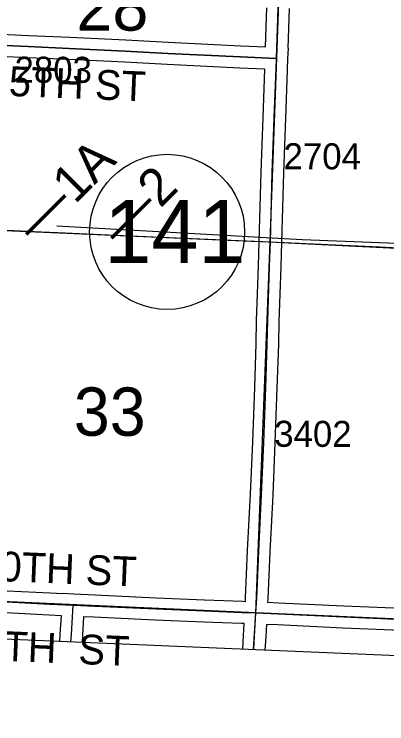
# Model space of a CAD drawing. Extents: x -157.2 to -99.3, y 12.2 to 46.2.
# Drawn here: x -138.775 to -137.772, y 16.651 to 18.559 of the extents above; entities that cross this region are included whole.
import ezdxf

# ---------------------------------------------------------------- set-up
doc = ezdxf.new("R2010")
doc.units = 0
for name, color, linetype in [('tdCoClipBndry', 7, 'Continuous'), ('tdCoCoAdjSecRdTxt', 7, 'Continuous'), ('tdCoCoBndry', 7, 'Continuous'), ('tdCoHydroRiver', 7, 'Continuous'), ('tdCoPriCL', 7, 'Continuous'), ('tdCoPriNonDiv', 7, 'Continuous'), ('tdCoPriNonDivCL', 7, 'Continuous'), ('tdCoSecRdNmbr', 7, 'Continuous'), ('tdCoSecRdTxt', 7, 'Continuous'), ('tdCoSecRteBand', 7, 'Continuous'), ('tdCoSecRteCL', 7, 'Continuous'), ('tdCoSectLine', 7, 'Continuous'), ('tdCoSectLinePart', 7, 'Continuous'), ('tdCoSectNmbr', 7, 'Continuous'), ('tdCoShieldStRte', 7, 'Continuous'), ('tdCoSurfEarth', 7, 'Continuous'), ('tdCoSurfGravel', 7, 'Continuous'), ('tdCoTwpBndryShd', 7, 'Continuous'), ('tdStHwyPriRefPost1', 7, 'Continuous')]:
    doc.layers.add(name, color=color, linetype=linetype)

msp = doc.modelspace()

# ---------------------------------------------------------------- linework, layer by layer
at = {"layer": 'tdCoClipBndry'}
msp.add_lwpolyline([(-134.1718, 16.6514), (-135.1611, 16.7141), (-136.1344, 16.7663), (-142.0845, 17.0183)], dxfattribs=at)
at = {"layer": 'tdCoCoBndry'}
msp.add_lwpolyline([(-146.5016, 17.2735), (-146.0768, 17.2556), (-146.0694, 17.2557), (-145.0695, 17.2201), (-144.0702, 17.1857), (-143.0731, 17.1519), (-142.0807, 17.1182), (-141.0904, 17.0763), (-140.1006, 17.0343), (-139.109, 16.9941), (-138.1248, 16.9495), (-137.1248, 16.9061), (-136.1296, 16.8661), (-135.1553, 16.8138), (-134.1666, 16.7512)], dxfattribs=at)
at = {"layer": 'tdCoHydroRiver'}
msp.add_lwpolyline([(-138.66, 17.9907), (-137.9998, 17.9539), (-137.6072, 17.9382), (-136.0816, 17.8596), (-135.3959, 17.8283)], dxfattribs=at)
at = {"layer": 'tdCoPriCL'}
msp.add_lwpolyline([(-138.7952, 17.9783), (-138.701, 17.9744), (-138.6575, 17.9724), (-138.4432, 17.9628), (-138.2124, 17.9525), (-138.0858, 17.9469), (-138.0085, 17.9436), (-137.7922, 17.9335), (-137.5683, 17.9224)], dxfattribs=at)
at = {"layer": 'tdCoPriNonDiv'}
msp.add_lwpolyline([(-140.3722, 18.019), (-140.2521, 18.0077), (-140.1707, 18), (-140.0139, 17.9855), (-139.9668, 17.9816), (-139.9399, 17.9796), (-139.9064, 17.9788), (-139.8474, 17.9776), (-139.78, 17.9779), (-139.6552, 17.9785), (-139.6381, 17.9786), (-139.4704, 17.9783), (-139.2694, 17.9788), (-139.0757, 17.9795), (-139.0563, 17.9796), (-138.8482, 17.9796), (-138.7952, 17.9783), (-138.701, 17.9744), (-138.6575, 17.9724), (-138.4432, 17.9628), (-138.2124, 17.9525), (-138.0085, 17.9436), (-137.7922, 17.9335), (-137.5683, 17.9224)], dxfattribs=at)
at = {"layer": 'tdCoPriNonDivCL'}
msp.add_lwpolyline([(-138.7952, 17.9783), (-138.701, 17.9744), (-138.6575, 17.9724), (-138.4432, 17.9628), (-138.2124, 17.9525), (-138.0858, 17.9469), (-138.0085, 17.9436), (-137.7922, 17.9335), (-137.5683, 17.9224)], dxfattribs=at)
msp.add_lwpolyline([(-138.7952, 17.9783), (-138.701, 17.9744), (-138.6575, 17.9724), (-138.4432, 17.9628), (-138.2124, 17.9525), (-138.0858, 17.9469), (-138.0085, 17.9436), (-137.7922, 17.9335), (-137.5683, 17.9224)], dxfattribs=at)
at = {"layer": 'tdCoSecRteBand'}
for points in [[(-138.0981, 18.4712), (-138.0947, 18.5765)], [(-138.0348, 18.5744), (-138.0382, 18.4684), (-138.0377, 18.4684), (-138.0391, 18.4386), (-138.0399, 18.4121), (-138.0399, 18.412), (-138.0399, 18.412), (-138.04, 18.4089), (-138.0401, 18.4089), (-138.0449, 18.2798), (-138.0503, 18.1325), (-138.0554, 17.9461), (-138.0554, 17.9461), (-138.0554, 17.946), (-138.0574, 17.8802), (-138.0575, 17.8801), (-138.0575, 17.88), (-138.0626, 17.7331), (-138.0639, 17.6726), (-138.0639, 17.6725), (-138.0639, 17.6723), (-138.0676, 17.554), (-138.0676, 17.5539), (-138.0676, 17.5538), (-138.073, 17.407), (-138.073, 17.407), (-138.073, 17.4069), (-138.0789, 17.2658), (-138.0789, 17.2657), (-138.0789, 17.2655), (-138.0868, 17.114), (-138.0923, 16.9879), (-138.0923, 16.9877), (-138.0923, 16.9875), (-138.0928, 16.9782), (-138.0634, 16.9771), (-138.0633, 16.977), (-138.0632, 16.977), (-137.8877, 16.9689), (-137.709, 16.9613)], [(-138.959, 18.5127), (-138.7354, 18.5024), (-138.7354, 18.5024), (-138.7353, 18.5024), (-138.6251, 18.4972), (-138.6251, 18.4972), (-138.6251, 18.4972), (-138.4744, 18.49), (-138.4744, 18.49), (-138.4743, 18.49), (-138.3601, 18.4841), (-138.1647, 18.4742), (-138.0981, 18.4712)], [(-138.7937, 17.0093), (-138.6779, 17.0034), (-138.6438, 17.0019), (-138.6438, 17.0025), (-138.6142, 17.0006), (-138.5565, 16.998), (-138.5564, 16.998), (-138.5564, 16.998), (-138.3925, 16.9904), (-138.2626, 16.9849), (-138.1608, 16.981), (-138.1608, 16.981), (-138.1608, 16.981), (-138.1532, 16.9807), (-138.1527, 16.9807), (-138.1527, 16.9811), (-138.1522, 16.9906), (-138.1468, 17.1167), (-138.1468, 17.1169), (-138.1467, 17.117), (-138.1389, 17.2685), (-138.133, 17.4093), (-138.1275, 17.5559), (-138.1238, 17.674), (-138.1226, 17.7345), (-138.1226, 17.7348), (-138.1226, 17.735), (-138.1174, 17.8821), (-138.1154, 17.9478), (-138.1103, 18.1343), (-138.1103, 18.1344), (-138.1103, 18.1345), (-138.1048, 18.282), (-138.1048, 18.282), (-138.1048, 18.282), (-138.1, 18.4112), (-138.1675, 18.4143), (-138.1676, 18.4143), (-138.1676, 18.4143), (-138.3632, 18.4242), (-138.3632, 18.4242), (-138.3632, 18.4242), (-138.4773, 18.4301), (-138.6279, 18.4372), (-138.7382, 18.4424), (-138.9618, 18.4528)], [(-138.6522, 16.8729), (-138.6509, 16.8932), (-138.6509, 16.8933), (-138.6509, 16.8933), (-138.6477, 16.942), (-138.6807, 16.9435), (-138.6808, 16.9435), (-138.6809, 16.9435), (-138.7968, 16.9494), (-138.7969, 16.9494), (-138.7969, 16.9494), (-138.8687, 16.9534), (-139.0025, 16.959), (-139.0025, 16.959), (-139.0026, 16.959), (-139.1099, 16.9642), (-139.1396, 16.9651), (-139.1396, 16.9656), (-139.1845, 16.9677), (-139.1725, 16.9443), (-139.1461, 16.8938)], [(-138.1598, 16.8521), (-138.1579, 16.8889), (-138.1579, 16.8889), (-138.1578, 16.889), (-138.1561, 16.9208), (-138.1632, 16.921), (-138.265, 16.925), (-138.265, 16.925), (-138.2651, 16.925), (-138.3951, 16.9304), (-138.3951, 16.9304), (-138.3952, 16.9304), (-138.5592, 16.9381), (-138.5872, 16.9393), (-138.5878, 16.9393), (-138.591, 16.8894), (-138.5922, 16.8704)], [(-137.7115, 16.9013), (-137.8903, 16.909), (-137.8903, 16.909), (-137.8904, 16.909), (-138.0659, 16.9171), (-138.0961, 16.9183), (-138.0979, 16.8857), (-138.0999, 16.8495)]]:
    msp.add_lwpolyline(points, dxfattribs=at)
at = {"layer": 'tdCoSecRteCL'}
for points in [[(-138.0691, 18.4398), (-138.1661, 18.4443), (-138.3617, 18.4541), (-138.4758, 18.4601), (-138.6265, 18.4672), (-138.7368, 18.4724), (-138.9604, 18.4828), (-139.0957, 18.4886), (-139.2883, 18.4948), (-139.309, 18.4956), (-139.3385, 18.4967), (-139.4057, 18.4992), (-139.5574, 18.5047), (-139.5555, 18.5729), (-139.554, 18.6279), (-139.5507, 18.7578), (-139.5498, 18.7949), (-139.5449, 18.9653), (-139.544, 18.9997)], [(-138.0691, 18.4398), (-138.0648, 18.5756), (-138.0574, 18.7322), (-138.0514, 18.8969), (-138.0501, 18.9374)], [(-138.1244, 16.9495), (-138.1222, 16.9892), (-138.1168, 17.1154), (-138.1089, 17.2671), (-138.103, 17.4082), (-138.0975, 17.5549), (-138.0939, 17.6733), (-138.0926, 17.7339), (-138.0874, 17.8811), (-138.0854, 17.9469), (-138.0803, 18.1334), (-138.0749, 18.2809), (-138.0699, 18.4131), (-138.0691, 18.4398)], [(-139.1087, 16.9941), (-139.0012, 16.989), (-138.8673, 16.9833), (-138.7953, 16.9794), (-138.6794, 16.9735), (-138.6158, 16.9706)], [(-138.6222, 16.8717), (-138.6209, 16.8913), (-138.6158, 16.9706)], [(-138.6158, 16.9706), (-138.5578, 16.968), (-138.3938, 16.9604), (-138.2638, 16.955), (-138.162, 16.951), (-138.1244, 16.9495)], [(-138.1298, 16.8508), (-138.1279, 16.8873), (-138.1244, 16.9495)], [(-138.1244, 16.9495), (-138.0646, 16.9471), (-137.889, 16.9389), (-137.7102, 16.9313), (-137.6022, 16.9271), (-137.4905, 16.9212), (-137.3992, 16.918), (-137.2893, 16.913), (-137.1751, 16.9076), (-137.1244, 16.9061)]]:
    msp.add_lwpolyline(points, dxfattribs=at)
at = {"layer": 'tdCoSectLine'}
for points in [[(-138.0858, 17.9469), (-138.0505, 18.9374)], [(-139.0757, 17.9795), (-138.8217, 17.979), (-138.0858, 17.9469)], [(-138.1248, 16.9495), (-138.0858, 17.9469)], [(-138.0858, 17.9469), (-137.0949, 17.8987)], [(-139.109, 16.9941), (-138.1248, 16.9495)], [(-138.1304, 16.8508), (-138.1248, 16.9495)], [(-138.1248, 16.9495), (-137.1248, 16.9061)]]:
    msp.add_lwpolyline(points, dxfattribs=at)
at = {"layer": 'tdCoSectLinePart'}
for points in [[(-139.046, 17.9794), (-138.8217, 17.979), (-138.1162, 17.9483)], [(-138.0563, 17.9455), (-137.1249, 17.9002)]]:
    msp.add_lwpolyline(points, dxfattribs=at)
at = {"layer": 'tdCoShieldStRte'}
msp.add_circle((-138.3632, 17.9741), 0.2085, dxfattribs=at)
at = {"layer": 'tdCoSurfEarth'}
msp.add_lwpolyline([(-138.6222, 16.8717), (-138.6209, 16.8913), (-138.6158, 16.9706)], dxfattribs=at)
at = {"layer": 'tdCoSurfGravel'}
for points in [[(-138.0854, 17.9469), (-138.0803, 18.1334), (-138.0749, 18.2809), (-138.0699, 18.4131), (-138.0691, 18.4398), (-138.0648, 18.5756), (-138.0574, 18.7322), (-138.0514, 18.8969), (-138.0501, 18.9374)], [(-139.309, 18.4956), (-139.2883, 18.4948), (-139.0957, 18.4886), (-138.9604, 18.4828), (-138.7368, 18.4724), (-138.6265, 18.4672), (-138.4758, 18.4601), (-138.3617, 18.4541), (-138.1661, 18.4443), (-138.0691, 18.4398)], [(-138.1244, 16.9495), (-138.1222, 16.9892), (-138.1168, 17.1154), (-138.1089, 17.2671), (-138.103, 17.4082), (-138.0975, 17.5549), (-138.0939, 17.6733), (-138.0926, 17.7339), (-138.0874, 17.8811), (-138.0854, 17.9469), (-138.0854, 17.9469)], [(-139.6039, 17.0135), (-139.4508, 17.0075), (-139.3178, 17.0016), (-139.2344, 16.9993), (-139.1918, 16.9981), (-139.1087, 16.9941), (-139.0012, 16.989), (-138.8673, 16.9833), (-138.7953, 16.9794), (-138.6794, 16.9735), (-138.6158, 16.9706), (-138.5578, 16.968), (-138.3938, 16.9604), (-138.2638, 16.955), (-138.162, 16.951), (-138.1244, 16.9495)], [(-138.1298, 16.8508), (-138.1279, 16.8873), (-138.1244, 16.9495)], [(-138.1244, 16.9495), (-138.0646, 16.9471), (-137.889, 16.9389), (-137.7102, 16.9313), (-137.6022, 16.9271), (-137.4905, 16.9212), (-137.3992, 16.918), (-137.2893, 16.913), (-137.1751, 16.9076), (-137.1244, 16.9061), (-137.0131, 16.9027), (-136.8713, 16.8975), (-136.7115, 16.8913), (-136.6579, 16.8894), (-136.5334, 16.8852), (-136.4059, 16.879), (-136.2439, 16.8721), (-136.1568, 16.8677), (-136.1292, 16.8661)]]:
    msp.add_lwpolyline(points, dxfattribs=at)
at = {"layer": 'tdCoTwpBndryShd'}
msp.add_lwpolyline([(-134.1666, 16.7512), (-135.1553, 16.8138), (-136.1296, 16.8661), (-137.1248, 16.9061), (-138.1248, 16.9495), (-139.109, 16.9941), (-140.1006, 17.0343), (-141.0904, 17.0763)], dxfattribs=at)

# ---------------------------------------------------------------- texts
at = {"layer": 'tdCoCoAdjSecRdTxt'}
msp.add_text('100TH  ST', height=0.08, rotation=357.6693, dxfattribs=at).set_placement((-138.9831, 16.8279))
at = {"layer": 'tdCoSecRdNmbr'}
for s, rotation, p in [('2803', 359.895, (-138.7738, 18.3751)), ('2704', 359.8956, (-138.05, 18.1425)), ('3402', 359.8956, (-138.0751, 17.3962))]:
    msp.add_text(s, height=0.07, rotation=rotation, dxfattribs=at).set_placement(p)
at = {"layer": 'tdCoSecRdTxt'}
for s, rotation, p in [('325TH ST', 357.6787, (-138.9092, 18.3447)), ('340TH ST', 357.6693, (-138.9341, 17.0401))]:
    msp.add_text(s, height=0.08, rotation=rotation, dxfattribs=at).set_placement(p)
at = {"layer": 'tdCoSectNmbr'}
for s, p in [('28', (-138.6071, 18.5155)), ('33', (-138.6143, 17.426))]:
    msp.add_text(s, height=0.13, rotation=359.8951, dxfattribs=at).set_placement(p)
at = {"layer": 'tdCoShieldStRte'}
msp.add_text('141', height=0.17, dxfattribs=at).set_placement((-138.5321, 17.8902))
at = {"layer": 'tdStHwyPriRefPost1'}
for s, p in [('‒‒1A', (-138.7162, 17.9412)), ('‒‒2', (-138.4867, 17.931))]:
    msp.add_text(s, height=0.1, rotation=45, dxfattribs=at).set_placement(p)

doc.saveas('drawing.dxf')
